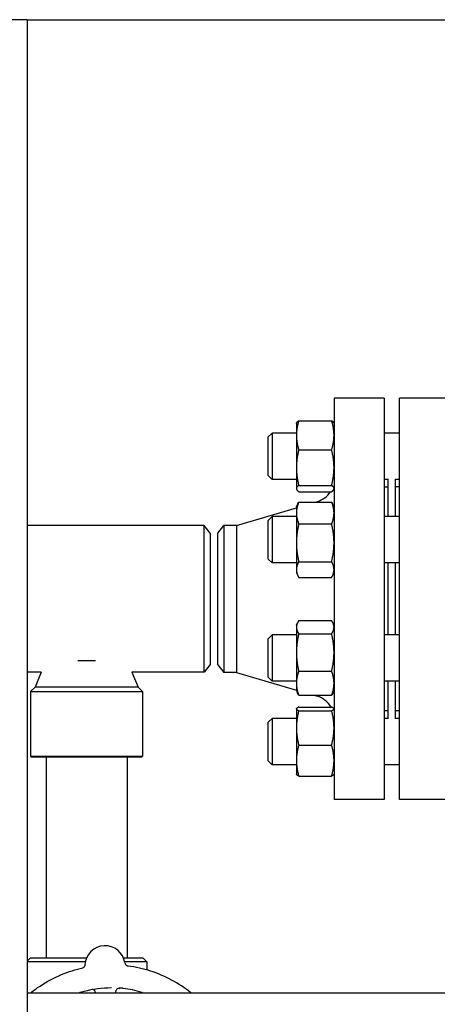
# Model space of a CAD drawing. Header units: inches. Extents: x 24 to 1128, y -69 to 748.
# Tile 490 of 656: x 622 to 629, y 359 to 375. Entities that reach past the tile are written whole.
import ezdxf

# ---------------------------------------------------------------- set-up
doc = ezdxf.new("R2010")
doc.units = ezdxf.units.IN
doc.header["$LTSCALE"] = 32
doc.header["$MEASUREMENT"] = 0
doc.layers.add('Visible (ANSI)', color=7, linetype='Continuous', lineweight=30)

msp = doc.modelspace()

# ---------------------------------------------------------------- linework, layer by layer
at = {"layer": 'Visible (ANSI)'}
for p, q in [((622.07163, 375.35867), (621.69663, 375.35867)), ((622.07163, 375.35867), (622.07163, 359.60867)), ((622.07163, 375.35867), (660.05113, 375.35867)), ((627.04063, 369.23367), (627.04063, 362.73367)), ((627.85063, 369.23367), (627.04063, 369.23367)), ((627.85063, 369.23367), (627.85063, 362.73367)), ((628.09813, 362.73367), (628.09813, 369.23367)), ((628.90813, 369.23367), (628.09813, 369.23367)), ((626.43163, 368.82437), (626.43516, 368.83193)), ((626.43163, 368.82437), (626.43163, 368.63193)), ((626.46994, 368.86811), (627.00233, 368.86811)), ((627.04063, 368.82437), (627.03711, 368.83193)), ((625.97563, 368.60587), (626.03813, 368.66837)), ((626.03813, 368.66837), (626.03813, 367.91837)), ((626.43163, 368.66837), (626.03813, 368.66837)), ((628.09813, 368.66837), (627.85063, 368.66837)), ((625.97563, 367.98087), (625.97563, 368.60587)), ((626.43163, 368.63193), (626.43163, 368.10838)), ((626.46994, 368.39575), (627.00233, 368.39575)), ((626.43163, 368.10838), (626.43163, 367.76982)), ((625.97563, 367.98087), (626.03813, 367.91837)), ((626.43163, 367.91837), (626.03813, 367.91837)), ((627.91563, 367.91837), (627.85063, 367.91837)), ((627.91563, 367.31538), (627.91563, 367.92324)), ((628.03563, 367.31538), (628.03563, 367.92324)), ((628.09813, 367.91837), (628.03563, 367.91837)), ((626.43163, 367.76982), (626.43163, 367.76237)), ((626.43163, 367.76237), (626.43516, 367.75481)), ((626.46994, 367.82102), (627.00233, 367.82102)), ((626.46994, 367.71863), (627.00233, 367.71863)), ((627.04063, 367.76237), (627.03711, 367.75481)), ((627.91063, 367.79367), (627.85063, 367.79367)), ((627.91063, 367.79367), (627.91063, 367.31538)), ((628.09813, 367.79617), (628.03563, 367.79617)), ((626.43163, 367.47138), (626.45638, 367.52444)), ((626.46994, 367.55082), (627.00233, 367.55082)), ((626.74191, 367.55082), (626.77144, 367.5595)), ((627.04063, 367.47138), (627.01589, 367.52444)), ((627.91063, 367.67367), (627.91563, 367.67367)), ((625.45952, 367.17367), (626.43163, 367.45956)), ((626.43163, 367.47138), (626.43163, 367.37328)), ((626.43163, 367.37328), (626.43163, 366.89052)), ((625.97563, 367.25288), (626.03813, 367.31538)), ((625.97563, 366.62788), (625.97563, 367.25288)), ((626.03813, 367.31538), (626.03813, 366.56538)), ((626.43163, 367.31538), (626.03813, 367.31538)), ((628.09813, 367.31538), (627.85063, 367.31538)), ((624.93972, 367.17117), (622.07163, 367.17117)), ((624.93972, 364.79617), (624.93972, 367.17117)), ((625.03563, 367.04617), (624.93972, 367.17117)), ((625.03563, 367.04617), (625.03563, 364.92117)), ((625.16063, 367.04867), (625.25655, 367.17367)), ((625.16063, 364.91867), (625.16063, 367.04867)), ((625.25655, 367.17367), (625.25655, 364.79367)), ((625.45952, 367.17367), (625.25655, 367.17367)), ((625.45952, 367.17367), (625.45952, 364.79367)), ((626.46994, 367.19574), (627.00233, 367.19574)), ((626.43163, 366.89052), (626.43163, 366.45762)), ((625.97563, 366.62788), (626.03813, 366.56538)), ((626.43163, 366.56538), (626.03813, 366.56538)), ((626.46994, 366.5853), (627.00233, 366.5853)), ((628.09813, 366.56538), (627.85063, 366.56538)), ((627.91063, 366.56538), (627.91063, 365.40196)), ((627.91563, 365.40196), (627.91563, 366.56538)), ((628.03563, 365.40196), (628.03563, 366.56538)), ((626.43163, 366.45762), (626.43163, 366.40938)), ((626.43163, 366.40938), (626.45638, 366.35631)), ((627.04063, 366.40938), (627.01589, 366.35631)), ((626.46994, 366.32994), (627.00233, 366.32994)), ((626.46994, 365.6315), (627.00233, 365.6315)), ((626.43163, 365.55796), (626.44818, 365.59345)), ((626.43163, 365.55796), (626.43163, 365.5247)), ((626.43163, 365.5247), (626.43163, 365.11563)), ((627.04063, 365.55796), (627.02409, 365.59345)), ((625.97563, 365.33946), (626.03813, 365.40196)), ((625.97563, 364.71446), (625.97563, 365.33946)), ((626.03813, 365.40196), (626.03813, 364.65196)), ((626.43163, 365.40196), (626.03813, 365.40196)), ((626.46994, 365.4179), (627.00233, 365.4179)), ((628.09813, 365.40196), (627.85063, 365.40196)), ((622.89243, 364.98367), (623.17884, 364.98367)), ((626.43163, 365.11563), (626.43163, 364.61789)), ((625.03563, 364.92117), (624.93972, 364.79617)), ((625.16063, 364.91867), (625.25655, 364.79367)), ((626.46994, 364.81336), (627.00233, 364.81336)), ((622.30172, 364.79617), (622.07163, 364.79617)), ((622.30172, 364.79617), (622.20261, 364.55689)), ((624.93972, 364.79617), (623.76955, 364.79617)), ((623.76955, 364.79617), (623.86866, 364.55689)), ((625.45952, 364.79367), (625.25655, 364.79367)), ((625.45952, 364.79367), (626.43163, 364.50777)), ((625.97563, 364.71446), (626.03813, 364.65196)), ((626.43163, 364.65196), (626.03813, 364.65196)), ((628.09813, 364.65196), (627.85063, 364.65196)), ((627.91063, 364.65196), (627.91063, 364.17367)), ((627.91563, 364.0441), (627.91563, 364.65196)), ((628.03563, 364.0441), (628.03563, 364.65196)), ((622.20261, 364.55689), (622.12938, 364.48367)), ((622.25472, 364.55689), (622.20261, 364.55689)), ((623.86866, 364.55689), (622.25472, 364.55689)), ((623.86866, 364.55689), (623.94188, 364.48367)), ((626.43163, 364.61789), (626.43163, 364.49596)), ((626.43163, 364.49596), (626.44818, 364.46047)), ((627.04063, 364.49596), (627.02409, 364.46047)), ((622.12938, 364.48367), (623.94188, 364.48367)), ((622.12938, 364.48367), (622.12938, 363.43679)), ((623.94188, 364.48367), (623.94188, 363.43679)), ((626.46994, 364.42242), (627.00233, 364.42242)), ((626.72185, 364.42242), (626.77144, 364.40784)), ((626.43163, 364.20497), (626.43273, 364.20733)), ((626.43163, 364.20497), (626.43163, 364.20262)), ((626.43163, 364.20262), (626.43163, 363.89512)), ((626.46994, 364.23141), (627.00233, 364.23141)), ((626.46994, 364.17384), (627.00233, 364.17384)), ((627.04063, 364.20497), (627.03953, 364.20733)), ((627.91063, 364.17367), (627.85063, 364.17367)), ((627.91063, 364.29367), (627.91563, 364.29367)), ((625.97563, 363.98647), (626.03813, 364.04897)), ((626.03813, 364.04897), (626.03813, 363.29897)), ((626.43163, 364.04897), (626.03813, 364.04897)), ((627.91563, 364.04897), (627.85063, 364.04897)), ((628.09813, 364.17117), (628.03563, 364.17117)), ((628.09813, 364.04897), (628.03563, 364.04897)), ((625.97563, 363.36147), (625.97563, 363.98647)), ((626.43163, 363.89512), (626.43163, 363.36647)), ((626.46994, 363.6164), (627.00233, 363.6164)), ((622.12938, 363.43679), (623.94188, 363.43679)), ((622.14501, 363.42117), (622.12938, 363.43679)), ((623.92626, 363.42117), (622.14501, 363.42117)), ((622.37813, 363.42117), (622.37813, 360.17117)), ((623.69313, 363.42117), (623.69313, 360.17117)), ((623.92626, 363.42117), (623.94188, 363.43679)), ((625.97563, 363.36147), (626.03813, 363.29897)), ((626.43163, 363.29897), (626.03813, 363.29897)), ((626.43163, 363.36647), (626.43163, 363.14297)), ((628.09813, 363.29897), (627.85063, 363.29897)), ((626.43163, 363.14297), (626.43273, 363.14061)), ((626.46994, 363.11653), (627.00233, 363.11653)), ((627.04063, 363.14297), (627.03953, 363.14061)), ((627.85063, 362.73367), (627.04063, 362.73367)), ((628.90813, 362.73367), (628.09813, 362.73367)), ((622.12438, 360.17117), (622.07163, 360.11842)), ((623.01508, 360.10867), (622.07163, 360.10867)), ((622.12438, 360.17117), (623.03454, 360.17117)), ((623.63255, 360.17117), (623.94688, 360.17117)), ((624.00938, 360.10867), (623.65201, 360.10867)), ((623.94688, 360.17117), (624.00938, 360.10867)), ((624.00938, 360.10867), (624.00938, 359.9775)), ((622.07163, 359.60867), (660.05113, 359.60867)), ((622.07163, 359.60867), (622.07163, 359.23367)), ((623.50933, 359.60867), (623.50909, 359.62091))]:
    msp.add_line(p, q, dxfattribs=at)
for centre, radius, start, end in [((626.66563, 367.91926), 0.375, 286.38845, 327.654619), ((626.66563, 364.04807), 0.375, 29.267853, 73.61155), ((623.33354, 360.04381), 0.325, 8.676842, 176.795361)]:
    msp.add_arc(centre, radius, start, end, dxfattribs=at)
msp.add_ellipse((623.71497, 360.10415), major_axis=(-0.00982, -0.06309), ratio=0.97930109, start_param=6.22481985, end_param=6.30568388, dxfattribs=at)
for points, weights in [([(626.46994, 368.86811), (626.43163, 368.74154), (626.43163, 368.63193)], [1, 1.0379548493, 1]), ([(626.43516, 368.83193), (626.44305, 368.84885), (626.46994, 368.86811)], [1.01611555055, 1.02634702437, 1]), ([(627.00233, 368.86811), (627.02922, 368.84885), (627.03711, 368.83193)], [1, 1.02634702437, 1.01611555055]), ([(627.04063, 368.63193), (627.04063, 368.74154), (627.00233, 368.86811)], [1, 1.0379548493, 1]), ([(626.43163, 368.63193), (626.43163, 368.52232), (626.46994, 368.39575)], [1, 1.0379548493, 1]), ([(627.00233, 368.39575), (627.04063, 368.52232), (627.04063, 368.63193)], [1, 1.0379548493, 1]), ([(626.46994, 368.39575), (626.43163, 368.24175), (626.43163, 368.10838)], [1, 1.0379548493, 1]), ([(627.04063, 368.10838), (627.04063, 368.24175), (627.00233, 368.39575)], [1, 1.0379548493, 1]), ([(626.43163, 368.10838), (626.43163, 367.97502), (626.46994, 367.82102)], [1, 1.0379548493, 1]), ([(627.00233, 367.82102), (627.04063, 367.97502), (627.04063, 368.10838)], [1, 1.0379548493, 1]), ([(626.46994, 367.82102), (626.43163, 367.79358), (626.43163, 367.76982)], [1, 1.0379548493, 1]), ([(626.43163, 367.76982), (626.43163, 367.74607), (626.46994, 367.71863)], [1, 1.0379548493, 1]), ([(627.04063, 367.76982), (627.04063, 367.79358), (627.00233, 367.82102)], [1, 1.0379548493, 1]), ([(627.00233, 367.71863), (627.04063, 367.74607), (627.04063, 367.76982)], [1, 1.0379548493, 1]), ([(626.46994, 367.55082), (626.43163, 367.45567), (626.43163, 367.37328)], [1, 1.0379548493, 1]), ([(626.45638, 367.52444), (626.46238, 367.53731), (626.46994, 367.55082)], [1.01175569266, 1.00727059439, 1]), ([(627.04063, 367.37328), (627.04063, 367.45567), (627.00233, 367.55082)], [1, 1.0379548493, 1]), ([(627.00233, 367.55082), (627.00989, 367.53731), (627.01589, 367.52444)], [1, 1.00727059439, 1.01175569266]), ([(626.43163, 367.37328), (626.43163, 367.29088), (626.46994, 367.19574)], [1, 1.0379548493, 1]), ([(627.00233, 367.19574), (627.04063, 367.29088), (627.04063, 367.37328)], [1, 1.0379548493, 1]), ([(626.46994, 367.19574), (626.43163, 367.03217), (626.43163, 366.89052)], [1, 1.0379548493, 1]), ([(627.04063, 366.89052), (627.04063, 367.03217), (627.00233, 367.19574)], [1, 1.0379548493, 1]), ([(626.43163, 366.89052), (626.43163, 366.74887), (626.46994, 366.5853)], [1, 1.0379548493, 1]), ([(627.00233, 366.5853), (627.04063, 366.74887), (627.04063, 366.89052)], [1, 1.0379548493, 1]), ([(626.46994, 366.5853), (626.43163, 366.51688), (626.43163, 366.45762)], [1, 1.0379548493, 1]), ([(627.04063, 366.45762), (627.04063, 366.51688), (627.00233, 366.5853)], [1, 1.0379548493, 1]), ([(626.43163, 366.45762), (626.43163, 366.39836), (626.46994, 366.32994)], [1, 1.0379548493, 1]), ([(627.00233, 366.32994), (627.04063, 366.39836), (627.04063, 366.45762)], [1, 1.0379548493, 1]), ([(626.46994, 365.6315), (626.43163, 365.57426), (626.43163, 365.5247)], [1, 1.0379548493, 1]), ([(627.04063, 365.5247), (627.04063, 365.57426), (627.00233, 365.6315)], [1, 1.0379548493, 1]), ([(626.43163, 365.5247), (626.43163, 365.47513), (626.46994, 365.4179)], [1, 1.0379548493, 1]), ([(627.00233, 365.4179), (627.04063, 365.47513), (627.04063, 365.5247)], [1, 1.0379548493, 1]), ([(626.46994, 365.4179), (626.43163, 365.25591), (626.43163, 365.11563)], [1, 1.0379548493, 1]), ([(627.04063, 365.11563), (627.04063, 365.25591), (627.00233, 365.4179)], [1, 1.0379548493, 1]), ([(626.43163, 365.11563), (626.43163, 364.97535), (626.46994, 364.81336)], [1, 1.0379548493, 1]), ([(627.00233, 364.81336), (627.04063, 364.97535), (627.04063, 365.11563)], [1, 1.0379548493, 1]), ([(626.46994, 364.81336), (626.43163, 364.70861), (626.43163, 364.61789)], [1, 1.0379548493, 1]), ([(627.04063, 364.61789), (627.04063, 364.70861), (627.00233, 364.81336)], [1, 1.0379548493, 1]), ([(626.43163, 364.61789), (626.43163, 364.52717), (626.46994, 364.42242)], [1, 1.0379548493, 1]), ([(627.00233, 364.42242), (627.04063, 364.52717), (627.04063, 364.61789)], [1, 1.0379548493, 1]), ([(626.46994, 364.42242), (626.4567, 364.4422), (626.44818, 364.46047)], [1, 1.01279805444, 1.01696531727]), ([(627.02409, 364.46047), (627.01556, 364.4422), (627.00233, 364.42242)], [1.01696531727, 1.01279805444, 1]), ([(626.46994, 364.23141), (626.43163, 364.21598), (626.43163, 364.20262)], [1, 1.0379548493, 1]), ([(626.43163, 364.20262), (626.43163, 364.18927), (626.46994, 364.17384)], [1, 1.0379548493, 1]), ([(626.46994, 364.17384), (626.43163, 364.02447), (626.43163, 363.89512)], [1, 1.0379548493, 1]), ([(627.04063, 364.20262), (627.04063, 364.21598), (627.00233, 364.23141)], [1, 1.0379548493, 1]), ([(627.00233, 364.17384), (627.04063, 364.18927), (627.04063, 364.20262)], [1, 1.0379548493, 1]), ([(627.04063, 363.89512), (627.04063, 364.02447), (627.00233, 364.17384)], [1, 1.0379548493, 1]), ([(626.43163, 363.89512), (626.43163, 363.76577), (626.46994, 363.6164)], [1, 1.0379548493, 1]), ([(627.00233, 363.6164), (627.04063, 363.76577), (627.04063, 363.89512)], [1, 1.0379548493, 1]), ([(626.46994, 363.6164), (626.43163, 363.48246), (626.43163, 363.36647)], [1, 1.0379548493, 1]), ([(627.04063, 363.36647), (627.04063, 363.48246), (627.00233, 363.6164)], [1, 1.0379548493, 1]), ([(626.43163, 363.36647), (626.43163, 363.25047), (626.46994, 363.11653)], [1, 1.0379548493, 1]), ([(627.00233, 363.11653), (627.04063, 363.25047), (627.04063, 363.36647)], [1, 1.0379548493, 1]), ([(626.46994, 363.11653), (626.43796, 363.12941), (626.43273, 363.14061)], [1, 1.0314924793, 1.01072411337]), ([(627.03953, 363.14061), (627.03431, 363.12941), (627.00233, 363.11653)], [1.01072411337, 1.0314924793, 1])]:
    msp.add_rational_spline(points, weights, degree=2, dxfattribs=at)
for points, knots in [([(623.00905, 360.06198), (623.00868, 360.05531), (623.00727, 360.04942), (623.00333, 360.03833), (623.00066, 360.03376), (622.99471, 360.02507), (622.99166, 360.02203), (622.98586, 360.01665), (622.98347, 360.015), (622.97958, 360.0124), (622.97813, 360.01157), (622.97553, 360.01016), (622.97451, 360.00967), (622.97247, 360.00872), (622.97172, 360.00842), (622.97027, 360.00785), (622.96999, 360.00776), (622.97, 360.00776)], [6.840824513, 6.840824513, 6.840824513, 6.840824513, 6.845546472, 6.845546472, 6.851633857, 6.851633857, 6.860577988, 6.860577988, 6.872696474, 6.872696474, 6.885510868, 6.885510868, 6.90106268, 6.90106268, 6.924888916, 6.924888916, 6.965438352, 6.965438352, 6.965438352, 6.965438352]), ([(623.65482, 360.09284), (623.65583, 360.08624), (623.65779, 360.08051), (623.66278, 360.06983), (623.66588, 360.06551), (623.6728, 360.05722), (623.67624, 360.05445), (623.68337, 360.04908), (623.68618, 360.04765), (623.69082, 360.04531), (623.69245, 360.04465), (623.69515, 360.0436), (623.69614, 360.04327), (623.69806, 360.04265), (623.6988, 360.04243), (623.70012, 360.04207), (623.70059, 360.04196), (623.70126, 360.0418), (623.70145, 360.04175), (623.70157, 360.04173)], [3.7776428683, 3.7776428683, 3.7776428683, 3.7776428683, 3.7804006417, 3.7804006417, 3.7839709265, 3.7839709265, 3.7894019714, 3.7894019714, 3.7981026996, 3.7981026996, 3.8078361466, 3.8078361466, 3.8182843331, 3.8182843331, 3.832615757, 3.832615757, 3.8509068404, 3.8509068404, 3.869098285, 3.869098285, 3.869098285, 3.869098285]), ([(624.72364, 359.60867), (624.72339, 359.60887), (624.72313, 359.60908), (624.62561, 359.68659), (624.5214, 359.7551), (624.30241, 359.87236), (624.18764, 359.9211), (623.95125, 359.99722), (623.82963, 360.0246), (623.70655, 360.04086)], [2.736818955, 2.736818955, 2.736818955, 2.736818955, 2.737294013, 2.737294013, 2.91712865, 2.91712865, 3.096963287, 3.096963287, 3.276797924, 3.276797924, 3.276797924, 3.276797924]), ([(622.13151, 359.60867), (622.17971, 359.64702), (622.22962, 359.68322), (622.39073, 359.78942), (622.5073, 359.85125), (622.74109, 359.94801), (622.85762, 359.9846), (622.97645, 360.01066)], [2.204207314, 2.204207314, 2.204207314, 2.204207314, 2.29336949, 2.29336949, 2.483568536, 2.483568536, 2.659772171, 2.659772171, 2.659772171, 2.659772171]), ([(622.91255, 359.60867), (622.93986, 359.6175), (622.96739, 359.62564), (623.13864, 359.67158), (623.28721, 359.69117), (623.4358, 359.69117)], [8.846327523, 8.846327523, 8.846327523, 8.846327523, 8.896846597, 8.896846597, 9.15847214, 9.15847214, 9.15847214, 9.15847214]), ([(623.17759, 359.60867), (623.17746, 359.60987), (623.17732, 359.61104), (623.17656, 359.61669), (623.17574, 359.62069), (623.17298, 359.62996), (623.17062, 359.6351), (623.16499, 359.64315), (623.16219, 359.6463), (623.15743, 359.65029), (623.15623, 359.65122), (623.15364, 359.65304), (623.15224, 359.65394), (623.14975, 359.65538), (623.1487, 359.65594), (623.14594, 359.65731), (623.14416, 359.65809), (623.14081, 359.65935), (623.13921, 359.65987), (623.13568, 359.66087), (623.13377, 359.66129), (623.12954, 359.66202), (623.12713, 359.6623), (623.12461, 359.66245)], [0.184978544, 0.184978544, 0.184978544, 0.184978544, 0.19600619, 0.19600619, 0.239307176, 0.239307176, 0.303609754, 0.303609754, 0.349881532, 0.349881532, 0.36395978, 0.36395978, 0.377714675, 0.377714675, 0.386863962, 0.386863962, 0.401308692, 0.401308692, 0.414830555, 0.414830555, 0.432438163, 0.432438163, 0.453665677, 0.453665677, 0.453665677, 0.453665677]), ([(623.50909, 359.62091), (623.50895, 359.62757), (623.50997, 359.63448), (623.51385, 359.647), (623.5167, 359.65254), (623.52341, 359.66252), (623.52727, 359.66644), (623.5357, 359.67374), (623.53978, 359.67606), (623.54891, 359.68075), (623.55242, 359.68169), (623.56058, 359.68391), (623.56282, 359.68403), (623.56645, 359.68444), (623.56754, 359.68449), (623.56927, 359.68458), (623.56987, 359.68459), (623.57072, 359.68461), (623.57102, 359.68461), (623.57127, 359.68461)], [0.5154640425, 0.5154640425, 0.5154640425, 0.5154640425, 0.5161586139, 0.5161586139, 0.5168766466, 0.5168766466, 0.5177701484, 0.5177701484, 0.5190956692, 0.5190956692, 0.521479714, 0.521479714, 0.5263031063, 0.5263031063, 0.5311264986, 0.5311264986, 0.535949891, 0.535949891, 0.5395810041, 0.5395810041, 0.5395810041, 0.5395810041]), ([(623.62329, 359.6789), (623.6185, 359.67947), (623.61366, 359.68004), (623.60465, 359.68106), (623.60044, 359.68153), (623.59474, 359.68214), (623.59304, 359.68232), (623.58957, 359.68269), (623.58775, 359.68288), (623.58388, 359.68326), (623.58188, 359.68344), (623.57593, 359.68391), (623.57181, 359.6841), (623.56624, 359.68409), (623.56445, 359.68404), (623.56267, 359.68395), (623.56244, 359.68393), (623.56221, 359.68392)], [0, 0, 0, 0, 0.036897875, 0.036897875, 0.07112367, 0.07112367, 0.086130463, 0.086130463, 0.101220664, 0.101220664, 0.116372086, 0.116372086, 0.14667836, 0.14667836, 0.161865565, 0.161865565, 0.164194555, 0.164194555, 0.164194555, 0.164194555]), ([(623.9426, 359.60867), (623.93829, 359.61006), (623.93398, 359.61144), (623.82985, 359.64419), (623.72715, 359.66635), (623.62329, 359.6789)], [3.095753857, 3.095753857, 3.095753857, 3.095753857, 3.103721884, 3.103721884, 3.287914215, 3.287914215, 3.287914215, 3.287914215])]:
    msp.add_open_spline(points, degree=3, knots=knots, dxfattribs=at)

doc.saveas('drawing.dxf')
